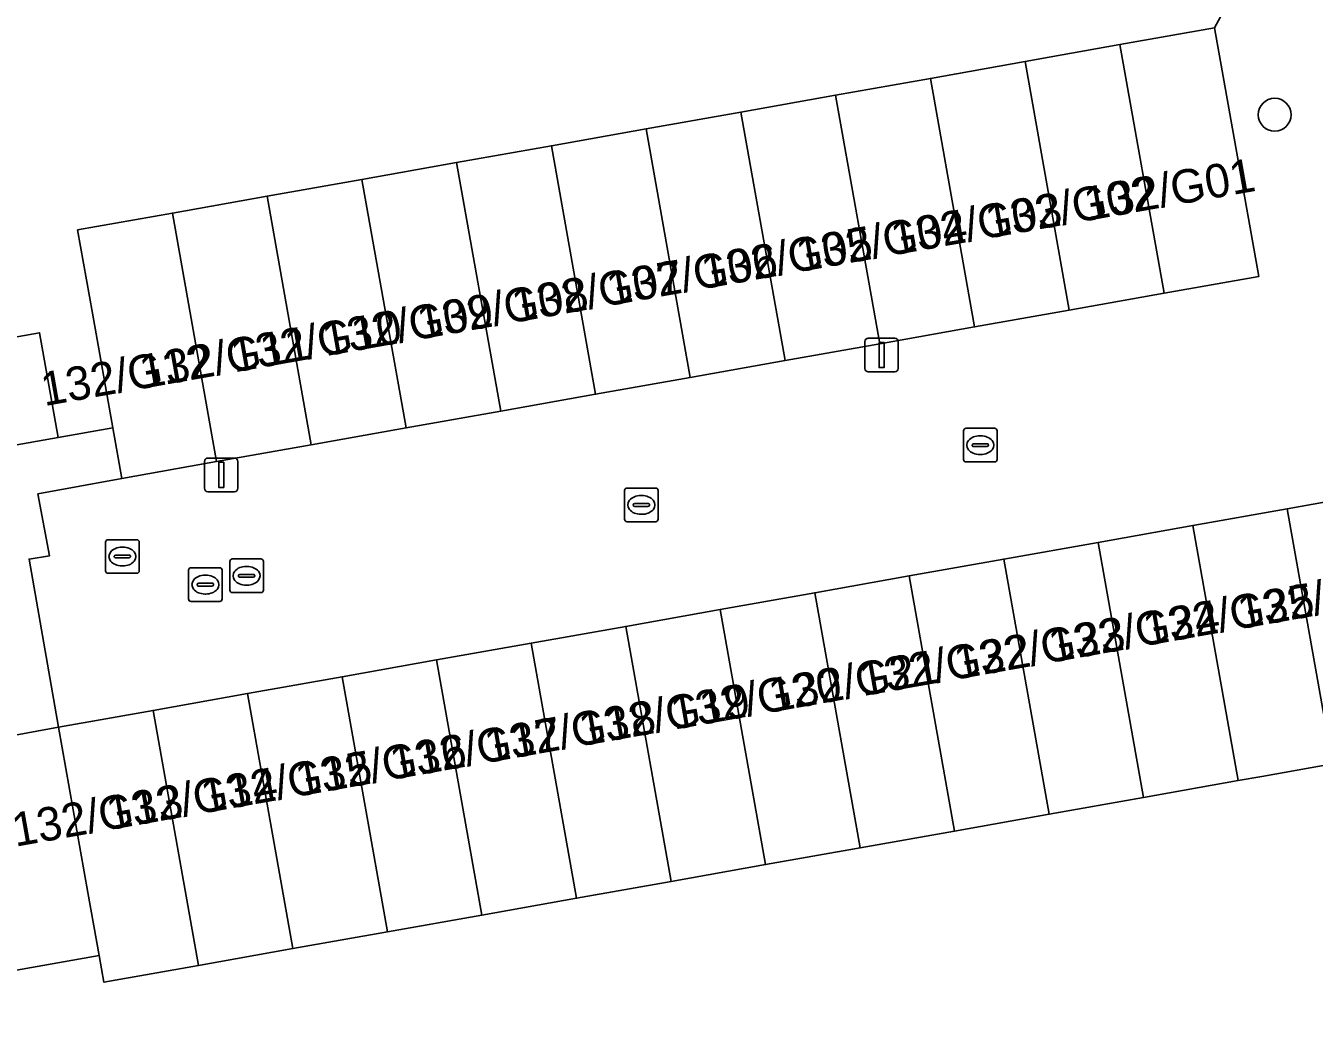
# Model space of a CAD drawing. Extents: x 157793 to 159380, y 380877 to 382313.
# Drawn here: x 158624.8 to 158663.14, y 381578.02 to 381607.4 of the extents above; entities that cross this region are included whole.
import ezdxf

# ---------------------------------------------------------------- set-up
doc = ezdxf.new("R2010")
doc.units = 0
for name, color, linetype in [('IMGEO_Boom', 7, 'Continuous'), ('IMGEO_Erf', 7, 'Continuous'), ('IMGEO_Kolk', 7, 'Continuous'), ('IMGEO_Lichtmast', 7, 'Continuous'), ('IMGEO_Pand', 7, 'Continuous'), ('IMGEO_Pand_nummerreeks', 7, 'Continuous'), ('IMGEO_Rijbaan_lokaal_open', 7, 'Continuous'), ('IMGEO_Rioolput', 7, 'Continuous'), ('IMGEO_Voetpad_open', 7, 'Continuous')]:
    doc.layers.add(name, color=color, linetype=linetype)

msp = doc.modelspace()

# ---------------------------------------------------------------- linework, layer by layer
at = {"layer": 'IMGEO_Boom'}
msp.add_circle((158661.967, 381604.752), 0.489, dxfattribs=at)
at = {"layer": 'IMGEO_Erf'}
for points in [[(158621.123, 381597.537), (158625.212, 381598.264), (158625.765, 381595.149), (158627.389, 381595.432), (158626.781, 381598.852), (158626.342, 381601.325), (158629.162, 381601.826), (158631.982, 381602.327), (158634.802, 381602.828), (158637.621, 381603.329), (158640.441, 381603.83), (158643.261, 381604.331), (158646.081, 381604.832), (158648.901, 381605.333), (158651.721, 381605.834), (158654.54, 381606.335), (158655.258, 381606.463), (158657.36, 381606.837), (158660.18, 381607.338), (158661.762, 381610.261), (158658.009, 381630.795), (158634.892, 381626.493)], [(158674.019, 381567.989), (158670.335, 381588.265), (158668.385, 381589.519), (158668.452, 381589.142), (158666.013, 381588.708), (158666.505, 381585.938), (158663.692, 381585.438), (158661.583, 381585.063), (158660.879, 381584.938), (158658.066, 381584.438), (158655.253, 381583.938), (158652.441, 381583.438), (158649.628, 381582.939), (158646.815, 381582.439), (158644.002, 381581.939), (158641.189, 381581.439), (158638.376, 381580.939), (158635.563, 381580.439), (158632.751, 381579.94), (158629.938, 381579.44), (158627.125, 381578.94), (158626.984, 381579.734), (158621.269, 381578.719)]]:
    msp.add_lwpolyline(points, dxfattribs=at)
at = {"layer": 'IMGEO_Kolk'}
for p, q in [((158652.706, 381594.495), (158652.706, 381595.347)), ((158652.781, 381595.421), (158653.633, 381595.421)), ((158653.194, 381595.201), (158653.219, 381595.201)), ((158653.707, 381595.347), (158653.707, 381594.495)), ((158652.965, 381594.915), (158652.965, 381594.927)), ((158653.403, 381594.878), (158653.005, 381594.878)), ((158653.008, 381594.964), (158653.406, 381594.964)), ((158653.449, 381594.927), (158653.449, 381594.915)), ((158653.633, 381594.421), (158652.781, 381594.421)), ((158653.217, 381594.641), (158653.192, 381594.641)), ((158642.693, 381593.642), (158643.545, 381593.642)), ((158642.618, 381592.716), (158642.618, 381593.568)), ((158643.106, 381593.422), (158643.131, 381593.422)), ((158643.619, 381593.568), (158643.619, 381592.716)), ((158642.877, 381593.136), (158642.877, 381593.148)), ((158643.315, 381593.099), (158642.917, 381593.099)), ((158642.92, 381593.185), (158643.318, 381593.185)), ((158643.361, 381593.148), (158643.361, 381593.136)), ((158643.545, 381592.642), (158642.693, 381592.642)), ((158643.129, 381592.862), (158643.104, 381592.862)), ((158630.871, 381590.607), (158630.871, 381591.459)), ((158630.946, 381591.533), (158631.798, 381591.533)), ((158631.872, 381591.459), (158631.872, 381590.607)), ((158631.13, 381591.027), (158631.13, 381591.039)), ((158631.568, 381590.99), (158631.17, 381590.99)), ((158631.173, 381591.076), (158631.571, 381591.076)), ((158631.359, 381591.313), (158631.384, 381591.313)), ((158631.614, 381591.039), (158631.614, 381591.027)), ((158631.382, 381590.753), (158631.357, 381590.753)), ((158631.798, 381590.533), (158630.946, 381590.533))]:
    msp.add_line(p, q, dxfattribs=at)
for points in [[(158652.706, 381594.495), (158652.706, 381595.347)], [(158652.781, 381595.421), (158653.633, 381595.421)], [(158653.707, 381595.347), (158653.707, 381594.495)], [(158653.633, 381594.421), (158652.781, 381594.421)], [(158642.693, 381593.642), (158643.545, 381593.642)], [(158642.618, 381592.716), (158642.618, 381593.568)], [(158643.619, 381593.568), (158643.619, 381592.716)], [(158643.545, 381592.642), (158642.693, 381592.642)], [(158630.871, 381590.607), (158630.871, 381591.459)], [(158630.946, 381591.533), (158631.798, 381591.533)], [(158631.872, 381591.459), (158631.872, 381590.607)], [(158631.798, 381590.533), (158630.946, 381590.533)]]:
    msp.add_lwpolyline(points, dxfattribs=at)
for centre, radius, start, end in [((158652.783, 381595.345), 0.0765, 91.552, 178.448), ((158652.783, 381595.345), 0.0765, 91.552, 178.448), ((158653.631, 381595.345), 0.0765, 1.552, 88.448), ((158653.631, 381595.345), 0.0765, 1.552, 88.448), ((158653.005, 381594.924), 0.0403, 85.8775, 175.7526), ((158653.002, 381594.914), 0.0366, 178.938, 274.7102), ((158653.406, 381594.921), 0.043, 264.8664, 352.4533), ((158653.41, 381594.926), 0.0386, 1.7309, 96.639), ((158652.783, 381594.497), 0.0765, 181.552, 268.448), ((158652.783, 381594.497), 0.0765, 181.552, 268.448), ((158653.631, 381594.497), 0.0765, 271.552, 358.448), ((158653.631, 381594.497), 0.0765, 271.552, 358.448), ((158642.695, 381593.566), 0.0765, 91.552, 178.448), ((158642.695, 381593.566), 0.0765, 91.552, 178.448), ((158643.543, 381593.566), 0.0765, 1.552, 88.448), ((158643.543, 381593.566), 0.0765, 1.552, 88.448), ((158642.917, 381593.145), 0.0403, 85.8775, 175.7526), ((158642.914, 381593.135), 0.0366, 178.938, 274.7102), ((158643.318, 381593.142), 0.043, 264.8664, 352.4533), ((158643.322, 381593.147), 0.0386, 1.7309, 96.639), ((158642.695, 381592.718), 0.0765, 181.552, 268.448), ((158642.695, 381592.718), 0.0765, 181.552, 268.448), ((158643.543, 381592.718), 0.0765, 271.552, 358.448), ((158643.543, 381592.718), 0.0765, 271.552, 358.448), ((158630.948, 381591.457), 0.0765, 91.552, 178.448), ((158630.948, 381591.457), 0.0765, 91.552, 178.448), ((158631.796, 381591.457), 0.0765, 1.552, 88.448), ((158631.796, 381591.457), 0.0765, 1.552, 88.448), ((158631.17, 381591.036), 0.0403, 85.8775, 175.7526), ((158631.167, 381591.026), 0.0366, 178.938, 274.7102), ((158631.571, 381591.033), 0.043, 264.8664, 352.4533), ((158631.575, 381591.038), 0.0386, 1.7309, 96.639), ((158630.948, 381590.609), 0.0765, 181.552, 268.448), ((158630.948, 381590.609), 0.0765, 181.552, 268.448), ((158631.796, 381590.609), 0.0765, 271.552, 358.448), ((158631.796, 381590.609), 0.0765, 271.552, 358.448)]:
    msp.add_arc(centre, radius, start, end, dxfattribs=at)
for centre, major_axis, ratio, start_param, end_param in [((158653.193, 381594.921), (-0.387, 0.002), 0.722429, 4.712389, 7.853982), ((158653.218, 381594.921), (-0.39, 0.002), 0.717154, 1.570796, 4.712389), ((158643.105, 381593.142), (-0.387, 0.002), 0.722429, 4.712389, 7.853982), ((158643.13, 381593.142), (-0.39, 0.002), 0.717154, 1.570796, 4.712389), ((158631.358, 381591.033), (-0.387, 0.002), 0.722429, 4.712389, 7.853982), ((158631.383, 381591.033), (-0.39, 0.002), 0.717154, 1.570796, 4.712389)]:
    msp.add_ellipse(centre, major_axis=major_axis, ratio=ratio, start_param=start_param, end_param=end_param, dxfattribs=at)
at = {"layer": 'IMGEO_Lichtmast'}
for p, q in [((158649.773, 381597.203), (158649.773, 381598.003)), ((158649.773, 381598.003), (158649.773, 381597.203)), ((158649.873, 381598.103), (158650.663, 381598.103)), ((158650.663, 381598.103), (158649.873, 381598.103)), ((158650.763, 381598.003), (158650.763, 381597.203)), ((158650.763, 381597.203), (158650.763, 381598.003)), ((158650.663, 381597.103), (158649.873, 381597.103)), ((158649.873, 381597.103), (158650.663, 381597.103)), ((158630.121, 381593.636), (158630.121, 381594.436)), ((158630.121, 381594.436), (158630.121, 381593.636)), ((158630.221, 381594.536), (158631.011, 381594.536)), ((158631.011, 381594.536), (158630.221, 381594.536)), ((158631.111, 381594.436), (158631.111, 381593.636)), ((158631.111, 381593.636), (158631.111, 381594.436)), ((158631.011, 381593.536), (158630.221, 381593.536)), ((158630.221, 381593.536), (158631.011, 381593.536))]:
    msp.add_line(p, q, dxfattribs=at)
for points in [[(158650.193, 381597.978), (158650.343, 381597.978), (158650.343, 381597.228), (158650.193, 381597.228), (158650.193, 381597.978)], [(158630.541, 381594.411), (158630.691, 381594.411), (158630.691, 381593.661), (158630.541, 381593.661), (158630.541, 381594.411)]]:
    msp.add_lwpolyline(points, dxfattribs=at)
for centre, start, end in [((158649.873, 381598.003), 90, 180), ((158649.873, 381598.003), 90, 180), ((158650.663, 381598.003), 0, 90), ((158650.663, 381598.003), 360, 90), ((158649.873, 381597.203), 180, 270), ((158649.873, 381597.203), 180, 270), ((158650.663, 381597.203), 270, 0), ((158650.663, 381597.203), 270, 0), ((158630.221, 381594.436), 90, 180), ((158630.221, 381594.436), 90, 180), ((158631.011, 381594.436), 0, 90), ((158631.011, 381594.436), 360, 90), ((158630.221, 381593.636), 180, 270), ((158630.221, 381593.636), 180, 270), ((158631.011, 381593.636), 270, 0), ((158631.011, 381593.636), 270, 0)]:
    msp.add_arc(centre, 0.1, start, end, dxfattribs=at)
at = {"layer": 'IMGEO_Pand'}
for points in [[(158657.36, 381606.837), (158658.674, 381599.441), (158661.494, 381599.942), (158660.18, 381607.338)], [(158657.36, 381606.837), (158655.258, 381606.463), (158654.54, 381606.335), (158655.855, 381598.94), (158658.674, 381599.441)], [(158654.54, 381606.335), (158651.721, 381605.834), (158653.035, 381598.439), (158655.855, 381598.94)], [(158648.901, 381605.333), (158650.215, 381597.938), (158653.035, 381598.439), (158651.721, 381605.834)], [(158648.901, 381605.333), (158646.081, 381604.832), (158647.395, 381597.437), (158650.215, 381597.938)], [(158643.261, 381604.331), (158644.575, 381596.936), (158647.395, 381597.437), (158646.081, 381604.832)], [(158643.261, 381604.331), (158640.441, 381603.83), (158641.755, 381596.434), (158644.575, 381596.936)], [(158641.755, 381596.434), (158640.441, 381603.83), (158637.621, 381603.329), (158638.936, 381595.933)], [(158636.116, 381595.432), (158638.936, 381595.933), (158637.621, 381603.329), (158634.802, 381602.828)], [(158636.116, 381595.432), (158634.802, 381602.828), (158631.982, 381602.327), (158633.296, 381594.931)], [(158630.476, 381594.43), (158633.296, 381594.931), (158631.982, 381602.327), (158629.162, 381601.826)], [(158630.476, 381594.43), (158629.162, 381601.826), (158626.342, 381601.325), (158626.781, 381598.852), (158627.389, 381595.432), (158627.656, 381593.929)], [(158621.123, 381597.537), (158621.677, 381594.422), (158625.765, 381595.149), (158625.212, 381598.264)], [(158663.692, 381585.438), (158666.505, 381585.938), (158666.013, 381588.708), (158665.156, 381593.528), (158662.343, 381593.028)], [(158663.692, 381585.438), (158662.343, 381593.028), (158659.53, 381592.528), (158660.879, 381584.938), (158661.583, 381585.063)], [(158659.53, 381592.528), (158656.717, 381592.028), (158658.066, 381584.438), (158660.879, 381584.938)], [(158656.717, 381592.028), (158653.905, 381591.529), (158655.253, 381583.938), (158658.066, 381584.438)], [(158652.441, 381583.438), (158655.253, 381583.938), (158653.905, 381591.529), (158651.092, 381591.029)], [(158652.441, 381583.438), (158651.092, 381591.029), (158648.279, 381590.529), (158649.628, 381582.939)], [(158649.628, 381582.939), (158648.279, 381590.529), (158645.466, 381590.029), (158646.815, 381582.439)], [(158644.002, 381581.939), (158646.815, 381582.439), (158645.466, 381590.029), (158642.653, 381589.529)], [(158641.189, 381581.439), (158644.002, 381581.939), (158642.653, 381589.529), (158639.84, 381589.029)], [(158638.376, 381580.939), (158641.189, 381581.439), (158639.84, 381589.029), (158637.027, 381588.529)], [(158634.215, 381588.03), (158635.563, 381580.439), (158638.376, 381580.939), (158637.027, 381588.529)], [(158634.215, 381588.03), (158631.402, 381587.53), (158632.751, 381579.94), (158635.563, 381580.439)], [(158629.938, 381579.44), (158632.751, 381579.94), (158631.402, 381587.53), (158628.589, 381587.03)], [(158628.589, 381587.03), (158625.776, 381586.53), (158626.651, 381581.608), (158626.984, 381579.734), (158627.125, 381578.94), (158629.938, 381579.44)], [(158625.776, 381586.53), (158624.219, 381586.246), (158620.065, 381585.508), (158620.626, 381582.346), (158621.269, 381578.719), (158626.984, 381579.734), (158626.651, 381581.608)]]:
    msp.add_lwpolyline(points, close=True, dxfattribs=at)
at = {"layer": 'IMGEO_Rijbaan_lokaal_open'}
msp.add_lwpolyline([(158661.762, 381610.261), (158660.18, 381607.338), (158661.494, 381599.942), (158658.674, 381599.441), (158655.855, 381598.94), (158653.035, 381598.439), (158650.215, 381597.938), (158647.395, 381597.437), (158644.575, 381596.936), (158641.755, 381596.434), (158638.936, 381595.933), (158636.116, 381595.432), (158633.296, 381594.931), (158630.476, 381594.43), (158627.656, 381593.929), (158625.161, 381593.468), (158625.506, 381591.63), (158624.898, 381591.529), (158625.776, 381586.53), (158628.589, 381587.03), (158631.402, 381587.53), (158634.215, 381588.03), (158637.027, 381588.529), (158639.84, 381589.029), (158642.653, 381589.529), (158645.466, 381590.029), (158648.279, 381590.529), (158651.092, 381591.029), (158653.905, 381591.529), (158656.717, 381592.028), (158659.53, 381592.528), (158662.343, 381593.028), (158665.156, 381593.528)], dxfattribs=at)
at = {"layer": 'IMGEO_Rioolput'}
for p, q in [((158627.249, 381592.107), (158628.101, 381592.107)), ((158627.174, 381591.181), (158627.174, 381592.033)), ((158627.662, 381591.887), (158627.687, 381591.887)), ((158628.175, 381592.033), (158628.175, 381591.181)), ((158627.433, 381591.601), (158627.433, 381591.613)), ((158627.871, 381591.564), (158627.473, 381591.564)), ((158627.476, 381591.65), (158627.874, 381591.65)), ((158627.917, 381591.613), (158627.917, 381591.601)), ((158628.101, 381591.107), (158627.249, 381591.107)), ((158627.685, 381591.327), (158627.66, 381591.327)), ((158629.644, 381590.345), (158629.644, 381591.197)), ((158629.719, 381591.271), (158630.571, 381591.271)), ((158630.132, 381591.051), (158630.157, 381591.051)), ((158630.645, 381591.197), (158630.645, 381590.345)), ((158629.903, 381590.765), (158629.903, 381590.777)), ((158630.341, 381590.728), (158629.943, 381590.728)), ((158629.946, 381590.814), (158630.344, 381590.814)), ((158630.387, 381590.777), (158630.387, 381590.765)), ((158630.571, 381590.271), (158629.719, 381590.271)), ((158630.155, 381590.491), (158630.13, 381590.491))]:
    msp.add_line(p, q, dxfattribs=at)
for points in [[(158627.249, 381592.107), (158628.101, 381592.107)], [(158627.174, 381591.181), (158627.174, 381592.033)], [(158628.175, 381592.033), (158628.175, 381591.181)], [(158628.101, 381591.107), (158627.249, 381591.107)], [(158629.644, 381590.345), (158629.644, 381591.197)], [(158629.719, 381591.271), (158630.571, 381591.271)], [(158630.645, 381591.197), (158630.645, 381590.345)], [(158630.571, 381590.271), (158629.719, 381590.271)]]:
    msp.add_lwpolyline(points, dxfattribs=at)
for centre, radius, start, end in [((158627.251, 381592.031), 0.0765, 91.552, 178.448), ((158627.251, 381592.031), 0.0765, 91.552, 178.448), ((158628.099, 381592.031), 0.0765, 1.552, 88.448), ((158628.099, 381592.031), 0.0765, 1.552, 88.448), ((158627.473, 381591.61), 0.0403, 85.8775, 175.7526), ((158627.47, 381591.6), 0.0366, 178.938, 274.7102), ((158627.874, 381591.607), 0.043, 264.8664, 352.4533), ((158627.878, 381591.612), 0.0386, 1.7309, 96.639), ((158627.251, 381591.183), 0.0765, 181.552, 268.448), ((158627.251, 381591.183), 0.0765, 181.552, 268.448), ((158628.099, 381591.183), 0.0765, 271.552, 358.448), ((158628.099, 381591.183), 0.0765, 271.552, 358.448), ((158629.721, 381591.195), 0.0765, 91.552, 178.448), ((158629.721, 381591.195), 0.0765, 91.552, 178.448), ((158630.569, 381591.195), 0.0765, 1.552, 88.448), ((158630.569, 381591.195), 0.0765, 1.552, 88.448), ((158629.943, 381590.774), 0.0403, 85.8775, 175.7526), ((158629.94, 381590.764), 0.0366, 178.938, 274.7102), ((158630.344, 381590.771), 0.043, 264.8664, 352.4533), ((158630.348, 381590.776), 0.0386, 1.7309, 96.639), ((158629.721, 381590.347), 0.0765, 181.552, 268.448), ((158629.721, 381590.347), 0.0765, 181.552, 268.448), ((158630.569, 381590.347), 0.0765, 271.552, 358.448), ((158630.569, 381590.347), 0.0765, 271.552, 358.448)]:
    msp.add_arc(centre, radius, start, end, dxfattribs=at)
for centre, major_axis, ratio, start_param, end_param in [((158627.661, 381591.607), (-0.387, 0.002), 0.722429, 4.712389, 7.853982), ((158627.686, 381591.607), (-0.39, 0.002), 0.717154, 1.570796, 4.712389), ((158630.131, 381590.771), (-0.387, 0.002), 0.722429, 4.712389, 7.853982), ((158630.156, 381590.771), (-0.39, 0.002), 0.717154, 1.570796, 4.712389)]:
    msp.add_ellipse(centre, major_axis=major_axis, ratio=ratio, start_param=start_param, end_param=end_param, dxfattribs=at)
at = {"layer": 'IMGEO_Voetpad_open'}
msp.add_lwpolyline([(158624.219, 381586.246), (158625.776, 381586.53), (158624.898, 381591.529), (158625.506, 381591.63), (158625.161, 381593.468), (158627.656, 381593.929), (158627.389, 381595.432), (158625.765, 381595.149), (158621.677, 381594.422)], dxfattribs=at)

# ---------------------------------------------------------------- texts
at = {"layer": 'IMGEO_Pand_nummerreeks'}
for s, rotation, p in [('132/G01', 10.0763, (158656.394, 381601.595)), ('132/G02', 10.0763, (158653.459, 381601.074)), ('132/G03', 10.0763, (158650.645, 381600.574)), ('132/G04', 10.0763, (158647.826, 381600.073)), ('132/G05', 10.0763, (158645.006, 381599.572)), ('132/G06', 10.0763, (158642.186, 381599.07)), ('132/G07', 10.0763, (158639.366, 381598.569)), ('132/G08', 10.0763, (158636.549, 381598.069)), ('132/G09', 10.0763, (158633.723, 381597.567)), ('132/G10', 10.0763, (158631, 381597.083)), ('132/G11', 10.0763, (158628.285, 381596.6)), ('132/G12', 10.0763, (158625.351, 381596.079)), ('132/G26', 10.0765, (158660.965, 381589.452)), ('132/G25', 10.0765, (158658.152, 381588.952)), ('132/G24', 10.0765, (158655.339, 381588.452)), ('132/G23', 10.0765, (158652.527, 381587.952)), ('132/G22', 10.0765, (158649.708, 381587.451)), ('132/G21', 10.0765, (158647.009, 381586.972)), ('132/G20', 10.0765, (158644.091, 381586.453)), ('132/G19', 10.0765, (158641.362, 381585.968)), ('132/G18', 10.0765, (158638.555, 381585.47)), ('132/G17', 10.0765, (158635.739, 381584.969)), ('132/G16', 10.0765, (158632.926, 381584.469)), ('132/G15', 10.0765, (158630.114, 381583.969)), ('132/G14', 10.0765, (158627.301, 381583.47)), ('132/G13', 10.0783, (158624.488, 381582.969))]:
    msp.add_text(s, height=1, rotation=rotation, dxfattribs=at).set_placement(p)

doc.saveas('drawing.dxf')
